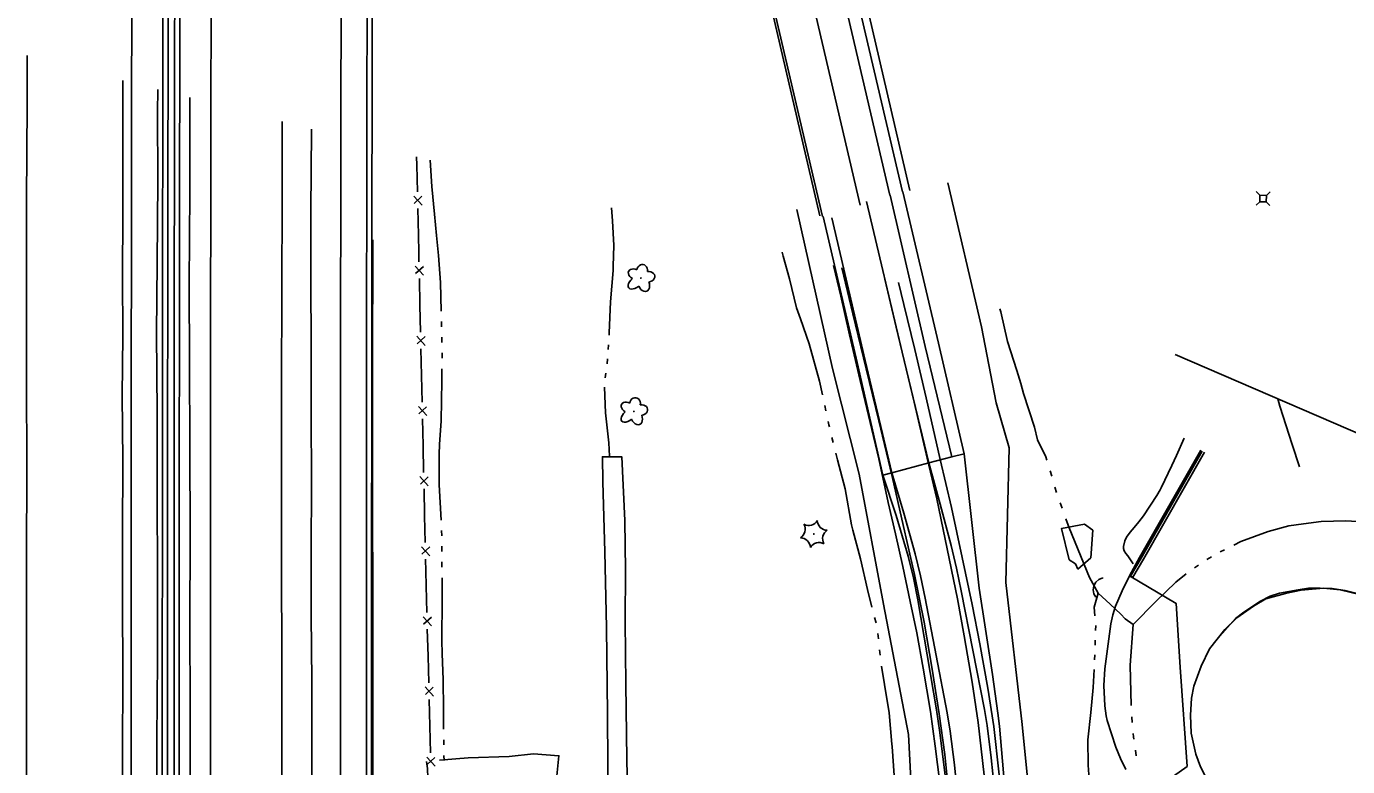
# Model space of a CAD drawing. Extents: x 588843 to 2552415, y 180129 to 269402.
# Drawn here: x 593959 to 594467, y 185872 to 186156 of the extents above; entities that cross this region are included whole.
import ezdxf

# ---------------------------------------------------------------- set-up
doc = ezdxf.new("R2010")
doc.units = 0
for name, color, linetype in [('Default', 7, 'Continuous'), ('E_AREA', 7, 'Continuous'), ('E_DRN_RipRap', 7, 'Continuous'), ('E_FEN_P', 7, 'Continuous'), ('E_LAND_Vegetation', 7, 'Continuous'), ('E_MAP_Limits', 7, 'Continuous'), ('E_MISCPROP_Planter', 7, 'Continuous'), ('E_RDWY', 7, 'Continuous'), ('E_RDWY_AsphConc', 7, 'Continuous'), ('E_RDWY_BarrierConc', 7, 'Continuous'), ('E_RDWY_C_and_G', 7, 'Continuous'), ('E_RDWY_Gravel', 7, 'Continuous'), ('E_RDWY_PavtEdge', 7, 'Continuous'), ('E_STRUCT', 7, 'Continuous'), ('E_STRUCT_Joint', 7, 'Continuous'), ('E_UTL_AG_Bold', 7, 'Continuous'), ('E_WTR_P', 7, 'Continuous'), ('P_RDWY_BarrierConc', 7, 'Continuous'), ('P_RDWY_LaneEdge', 7, 'Continuous'), ('P_RDWY_PavtEdge', 7, 'Continuous'), ('P_RDWY_ShldAgg', 7, 'Continuous'), ('P_RDWY_ShldPaved', 7, 'Continuous')]:
    doc.layers.add(name, color=color, linetype=linetype)

# ---------------------------------------------------------------- blocks, each defined once
blk = doc.blocks.new('PED')
at = {"layer": 'Default'}
for p, q in [((-2.5, 2.5), (-5.3, 5.3)), ((2.5, 2.5), (5.3, 5.3)), ((-2.5, -2.5), (-5.3, -5.3)), ((2.5, -2.5), (5.3, -5.3))]:
    blk.add_line(p, q, dxfattribs=at)
blk.add_lwpolyline([(-2.5, -2.5), (2.5, -2.5), (2.5, 2.5), (-2.5, 2.5)], close=True, dxfattribs=at)
blk = doc.blocks.new('DTRE_4')
at = {"layer": 'E_LAND_Vegetation'}
blk.add_circle((-0.6, 0), 0.601, dxfattribs=at)
for centre, major_axis, ratio in [((-6.1, 17.5), (4.5, -16.3), 0.782863), ((-19.3, 0.5), (16.2, -0.4), 0.832022), ((13.3, 9), (-17.3, -9.6), 0.691916), ((-8.2, -17.2), (5.9, 15.9), 0.716896), ((11.6, -12.2), (-16.4, 15), 0.560249)]:
    blk.add_ellipse(centre, major_axis=major_axis, ratio=ratio, start_param=1.570796, end_param=4.712389, dxfattribs=at)
blk = doc.blocks.new('CTRE_4')
at = {"layer": 'E_LAND_Vegetation'}
blk.add_circle((0, 0), 0.733, dxfattribs=at)
for centre, start, end in [((-45.4, -19.3), 340.2113, 65.9762), ((-39.3, 29.4), 280.2067, 5.9716), ((5.9, 49), 220.2113, 305.9762), ((45.4, 19.3), 160.2113, 245.9762), ((-5.9, -49), 40.2113, 125.9762), ((39.5, -29.6), 100.2511, 185.9272)]:
    blk.add_arc(centre, 25.8, start, end, dxfattribs=at)

msp = doc.modelspace()

# ---------------------------------------------------------------- linework, layer by layer
at = {"layer": 'E_AREA'}
msp.add_lwpolyline([(594184.55, 185815.05), (594183.08, 185815.03), (594182.48, 185853.37), (594182.16, 185891.99), (594181.73, 185925.3), (594181.17, 185954.3), (594180.32, 185981.29), (594180.18, 185990.94), (594187.61, 185990.93), (594188.86, 185966.43), (594189.07, 185947.36), (594188.94, 185927.54), (594189.25, 185903.49), (594189.55, 185874.61), (594190.24, 185843.6), (594190.34, 185814.77), (594189.16, 185814.75)], dxfattribs=at)
at = {"layer": 'E_DRN_RipRap'}
msp.add_lwpolyline([(594363, 185947.73), (594368.11, 185952.11), (594368.87, 185962.65), (594365.68, 185964.96), (594356.72, 185963.29), (594359.73, 185951.3), (594362.17, 185949.69)], close=True, dxfattribs=at)
msp.add_lwpolyline([(594112.48, 185873.68), (594112.89, 185871.02), (594113.1, 185867.43), (594112.61, 185864.78), (594127.38, 185863.84), (594145.28, 185864.4), (594154.19, 185863.74), (594162.26, 185864.38), (594163.49, 185875.95), (594153.67, 185876.61), (594144.29, 185875.66), (594128.58, 185875.15), (594117.6, 185874.19)], dxfattribs=at)
at = {"layer": 'E_FEN_P'}
for p, q in [((594107.62, 186091.23), (594110.83, 186087.71)), ((594110.75, 186091.14), (594107.75, 186088.37)), ((594108.24, 186064.25), (594111.45, 186060.73)), ((594111.37, 186064.16), (594108.37, 186061.39)), ((594108.84, 186037.27), (594112.05, 186033.75)), ((594111.97, 186037.18), (594108.97, 186034.41)), ((594109.44, 186010.29), (594112.64, 186006.77)), ((594112.57, 186010.2), (594109.57, 186007.43)), ((594110.04, 185983.31), (594113.24, 185979.79)), ((594113.17, 185983.22), (594110.17, 185980.45)), ((594110.64, 185956.33), (594113.84, 185952.81)), ((594113.77, 185956.24), (594110.77, 185953.47)), ((594111.29, 185929.35), (594114.51, 185925.84)), ((594114.42, 185929.27), (594111.43, 185926.49)), ((594111.98, 185902.37), (594115.2, 185898.86)), ((594115.11, 185902.29), (594112.12, 185899.51)), ((594112.67, 185875.39), (594115.88, 185871.89)), ((594115.8, 185875.31), (594112.81, 185872.53))]:
    msp.add_line(p, q, dxfattribs=at)
for points in [[(594108.72, 186106.34), (594108.79, 186103.15)], [(594108.79, 186103.15), (594109.03, 186092.85)], [(594109.18, 186086.47), (594109.41, 186076.17)], [(594109.41, 186076.17), (594109.57, 186069.47), (594109.65, 186065.87)], [(594109.79, 186059.49), (594110.02, 186049.19)], [(594110.02, 186049.19), (594110.25, 186038.89)], [(594110.39, 186032.51), (594110.62, 186022.21)], [(594110.62, 186022.21), (594110.85, 186011.91)], [(594110.99, 186005.53), (594111.22, 185995.23)], [(594111.22, 185995.23), (594111.45, 185984.93)], [(594111.59, 185978.55), (594111.82, 185968.25)], [(594111.82, 185968.25), (594112.05, 185957.95)], [(594112.19, 185951.57), (594112.29, 185946.88), (594112.43, 185941.27)], [(594112.43, 185941.27), (594112.7, 185930.97)], [(594112.86, 185924.59), (594113.12, 185914.29)], [(594113.12, 185914.29), (594113.38, 185903.99)], [(594113.55, 185897.62), (594113.81, 185887.32)], [(594113.81, 185887.32), (594114.07, 185877.02)]]:
    msp.add_lwpolyline(points, dxfattribs=at)
at = {"layer": 'E_MAP_Limits'}
msp.add_lwpolyline([(594400.45, 186030.28), (594771.49, 185870.13), (595302.23, 185634.92)], dxfattribs=at)
at = {"layer": 'E_MISCPROP_Planter'}
msp.add_lwpolyline([(594404, 185998.12), (594400.99, 185991.44), (594400.99, 185991.44), (594399.18, 185987.55), (594399.18, 185987.55), (594395.12, 185979.04), (594395.12, 185979.04), (594394.69, 185978.15), (594394.69, 185978.15), (594393.48, 185976.03), (594393.48, 185976.03), (594388.28, 185968.18), (594388.28, 185968.18), (594386.56, 185965.87), (594384.67, 185963.7), (594384.67, 185963.7), (594383.13, 185961.92), (594381.78, 185959.99), (594381.78, 185959.99), (594381.13, 185958.59), (594381.13, 185958.59), (594380.66, 185956.43), (594380.66, 185956.43), (594380.68, 185955.6), (594380.92, 185954.8), (594380.92, 185954.8), (594381.53, 185953.76), (594382.33, 185952.86), (594382.33, 185952.86), (594384.37, 185949.75)], dxfattribs=at)
at = {"layer": 'E_RDWY'}
for points in [[(593959.3, 185642.07), (593959.16, 185655.66), (593958.95, 185711.62), (593958.86, 185745.19), (593958.74, 185780.52), (593958.78, 185812.97), (593958.77, 185848.82), (593958.71, 185881.07), (593958.69, 185916.44), (593958.71, 185953.07), (593958.76, 185985.26), (593958.66, 186022.22), (593958.67, 186054.7), (593958.69, 186089.53), (593958.96, 186126.59), (593958.97, 186145.28)], [(593995.5, 185626.87), (593995.63, 185653.87), (593995.73, 185681.63), (593995.69, 185711.5), (593995.66, 185737.97), (593995.76, 185768.54), (593995.76, 185792.56), (593995.67, 185822.87), (593995.77, 185848.12), (593995.64, 185877.81), (593995.77, 185906.27), (593995.66, 185936.63), (593995.63, 185960.91), (593995.71, 185989.51), (593995.53, 186014.49), (593995.69, 186037.4), (593995.66, 186060.5), (593995.68, 186084.25), (593995.72, 186110.68), (593995.77, 186135.67)], [(594021.79, 185615.43), (594021.75, 185642.51), (594021.79, 185680.23), (594021.64, 185718.17), (594021.59, 185744.33), (594021.5, 185772.77), (594021.62, 185807.36), (594021.45, 185835.4), (594021.62, 185866.87), (594021.6, 185895.17), (594021.57, 185926.11), (594021.61, 185960.68), (594021.47, 185994.92), (594021.41, 186026.92), (594021.31, 186057.33), (594021.47, 186092.67), (594021.49, 186129.13)], [(594057.6, 185599.99), (594057.84, 185627.31), (594057.71, 185653.59), (594057.36, 185729.28), (594057.31, 185765.88), (594057.35, 185798.26), (594057.15, 185839.82), (594056.9, 185876.82), (594056.92, 185913.24), (594056.81, 185948.68), (594056.8, 185989.22), (594056.78, 186018.75), (594056.93, 186054.65), (594057.02, 186090.76), (594057, 186119.86)], [(594313.19, 185863.56), (594311.85, 185876.43), (594309.7, 185892.08), (594307.08, 185909.22), (594303.9, 185927.33), (594300.21, 185945.58), (594296.06, 185964.09), (594291.62, 185983.32), (594286.52, 186004.73), (594281.6, 186024.74), (594276.48, 186045.97), (594272.23, 186063.61)], [(594324.17, 185682.16), (594325.63, 185696.1), (594327.06, 185709.65), (594328.41, 185722.6), (594329.84, 185740.85), (594330.72, 185760.06), (594331.14, 185784.99), (594331.05, 185804.48), (594330.65, 185822.65), (594329.6, 185839.87), (594328.47, 185853.26), (594327.07, 185868.5), (594324.68, 185888.72), (594322.39, 185904.29), (594319.39, 185922.01), (594316.84, 185936.3), (594312.06, 185959.24), (594308.86, 185974.75), (594305.12, 185990.37), (594300.05, 186011.89), (594293.22, 186040.84), (594288.78, 186059.3)], [(594416.65, 185920.81), (594423.75, 185928.68), (594426.97, 185931.2), (594433.34, 185935.42), (594437.1, 185937.3), (594440.62, 185938.49), (594447.82, 185939.77), (594451.81, 185940.37), (594456.3, 185940.4), (594460.83, 185940.29), (594465.91, 185939.5)], [(594442.86, 185938.28), (594448.98, 185939.62), (594457.57, 185940.37), (594463.91, 185939.71), (594471.42, 185937.9)], [(594507.27, 185885.02), (594504.97, 185898.03), (594502.52, 185906.51), (594497.8, 185917.53), (594492.28, 185925.37), (594487.48, 185930.24), (594481.84, 185933.61), (594472.54, 185937.76), (594465.91, 185939.5)], [(594442.94, 185938.29), (594435.35, 185936.23), (594430.57, 185933.5), (594424.16, 185928.98), (594419.59, 185924.46), (594413.77, 185917.01), (594410.44, 185910.38), (594407.72, 185902.66), (594406.8, 185898.01), (594406.39, 185891.58), (594406.66, 185884.64), (594408.44, 185876.55), (594410.21, 185871.64), (594413.31, 185865.64), (594416.86, 185859.81), (594420.54, 185855.48), (594425.09, 185851), (594429.85, 185847.59), (594444.18, 185840.42)]]:
    msp.add_lwpolyline(points, dxfattribs=at)
at = {"layer": 'E_RDWY_AsphConc'}
for points in [[(594288.07, 185983.89), (594291.5, 185984.78), (594305.72, 185988.54), (594314.58, 185990.9), (594319.33, 185992.03), (594309.44, 186034.64), (594295.78, 186092.83)], [(594288.07, 185983.89), (594278.17, 186027.22), (594265.06, 186083.32)], [(594336.66, 185843.99), (594332.9, 185887.32), (594332.9, 185887.32), (594332.33, 185892.32), (594332.33, 185892.32), (594330.21, 185907.13), (594330.21, 185907.13), (594325.09, 185940.38), (594319.33, 185992.03)], [(594311.99, 185868.33), (594310, 185884.84), (594310, 185884.84), (594308.71, 185893.65), (594308.71, 185893.65), (594301.56, 185935.95), (594301.56, 185935.95), (594299.88, 185944.37), (594297.77, 185952.69), (594297.77, 185952.69), (594293.13, 185968.36), (594288.07, 185983.89), (594288.07, 185983.89)], [(594369.93, 185936.88), (594369.23, 185938.23), (594368.99, 185939.72), (594369.22, 185941.22), (594369.22, 185941.22), (594369.98, 185942.67), (594371.18, 185943.78), (594372.69, 185944.42), (594372.69, 185944.42)], [(594381.49, 185870.66), (594379.44, 185874.88), (594377.73, 185879.26), (594377.73, 185879.26), (594374.34, 185889.48), (594374.34, 185889.48), (594373.9, 185891.27), (594373.9, 185891.27), (594373.42, 185895.07), (594373.42, 185895.07), (594373.12, 185902.9), (594373.12, 185902.9), (594373.45, 185909.31), (594373.45, 185909.31), (594375.77, 185926.62), (594375.77, 185926.62), (594376.51, 185930.08), (594377.6, 185933.45), (594377.6, 185933.45), (594380.08, 185939.37), (594382.9, 185945.14), (594382.9, 185945.14)], [(594388.24, 185859.65), (594389.35, 185860.67), (594405.1, 185871.81), (594402.44, 185910.04), (594400.83, 185934.51), (594382.9, 185945.14)]]:
    msp.add_lwpolyline(points, dxfattribs=at)
at = {"layer": 'E_RDWY_BarrierConc'}
msp.add_lwpolyline([(594092.41, 185646.59), (594092.23, 185666.33), (594091.89, 185724.73), (594091.96, 185748.56), (594091.86, 185797.61), (594091.91, 185841.47), (594091.93, 185867.8), (594091.87, 185930.74), (594091.81, 185977.86), (594091.82, 186024.62), (594091.91, 186074.39)], dxfattribs=at)
at = {"layer": 'E_RDWY_C_and_G'}
for points in [[(594382.9, 185945.14), (594386.77, 185952.22), (594410.39, 185993.46)], [(594383.37, 185945.02), (594387.41, 185951.89), (594410.89, 185993.1)], [(594384.24, 185944.59), (594388.38, 185951.59), (594411.73, 185992.7)], [(594384.24, 185944.59), (594383.37, 185945.02), (594382.9, 185945.14)]]:
    msp.add_lwpolyline(points, dxfattribs=at)
at = {"layer": 'E_RDWY_Gravel'}
for points in [[(594303.67, 185543.21), (594315.42, 185575.19), (594328.72, 185621.05), (594339.34, 185675.01), (594344.82, 185731.08), (594346, 185780.82), (594347.01, 185834), (594341.7, 185887.89), (594335.33, 185942.61), (594336.62, 185994.39), (594331.61, 186011.74), (594326.07, 186040.96), (594313.1, 186096.24)], [(594219.98, 185483.23), (594225.88, 185478.25), (594235.55, 185483.6), (594242.27, 185495.24), (594260.56, 185538.25), (594266.9, 185556.83), (594275.61, 185583.63), (594290, 185631.68), (594301.4, 185683.27), (594305.51, 185734.14), (594304.66, 185786.05), (594300.56, 185834.6), (594297.92, 185884.09), (594288.32, 185934.22), (594278.96, 185984.3), (594268.73, 186024.87), (594254.98, 186086.09)], [(594309.95, 185865.46), (594308.24, 185879.59), (594306.35, 185892.99), (594303.62, 185909.61), (594301.18, 185923.26), (594298.52, 185935.32), (594295.75, 185948.72), (594292.92, 185961.31), (594290.15, 185973.29), (594286.47, 185990.11), (594283.18, 186004.08), (594279.3, 186020.25), (594275.26, 186037.89), (594271.93, 186052.76), (594269.03, 186064.45)], [(594328.46, 185681.03), (594330.19, 185698.34), (594332.59, 185717.28), (594333.97, 185730.8), (594334.91, 185743.24), (594335.71, 185757.61), (594336.42, 185771.29), (594336.89, 185787.69), (594336.91, 185803.53), (594336.69, 185819.42), (594335.88, 185833.34), (594334.6, 185851.64), (594332.67, 185869.72), (594330.76, 185887.16), (594328.42, 185901.87), (594325.39, 185918.92), (594322.37, 185934.15), (594318.59, 185952.22), (594314.41, 185971.38), (594310.05, 185989.92), (594304.68, 186013.57), (594300.36, 186032.22), (594296.1, 186049.52), (594294.08, 186057.9)]]:
    msp.add_lwpolyline(points, dxfattribs=at)
at = {"layer": 'E_RDWY_PavtEdge'}
for points in [[(594330.98, 185862.78), (594329.78, 185875.17), (594328.19, 185887.51), (594328.19, 185887.51), (594327.13, 185893.75), (594327.13, 185893.75), (594318.24, 185939.35), (594318.24, 185939.35), (594316.38, 185948.12), (594314.29, 185956.84), (594314.29, 185956.84), (594310.12, 185972.72), (594305.72, 185988.54), (594305.72, 185988.54), (594295.46, 186031.12), (594281.8, 186089.09)], [(594316.95, 185859.42), (594315.61, 185872.41), (594313.93, 185885.37), (594313.93, 185885.37), (594312.76, 185892.42), (594312.76, 185892.42), (594304.37, 185936.52), (594304.37, 185936.52), (594302.56, 185945.07), (594300.45, 185953.55), (594300.45, 185953.55), (594296.12, 185969.21), (594291.5, 185984.78), (594291.5, 185984.78), (594281.21, 186027.91), (594268.41, 186082.82)]]:
    msp.add_lwpolyline(points, dxfattribs=at)
at = {"layer": 'E_STRUCT'}
for points in [[(594007.48, 185621.74), (594007.8, 185644.98), (594007.83, 185671.26), (594007.95, 185698.3), (594007.95, 185728.35), (594008.47, 185758.75), (594008.65, 185791.93), (594008.59, 185821.62), (594008.66, 185847.79), (594008.8, 185881.99), (594009.05, 185912.79), (594009.1, 185945.13), (594008.95, 185976.13), (594008.95, 186007.86), (594008.75, 186038.52), (594008.94, 186065.49), (594009.16, 186097.12), (594009.12, 186123.45), (594009.19, 186132.22)], [(594069.19, 185604.81), (594068.28, 185612.73), (594068.5, 185631), (594068.67, 185650.93), (594068.6, 185675.04), (594068.35, 185705.19), (594068.27, 185731.53), (594068.37, 185758.91), (594068.4, 185785.63), (594068.35, 185808.1), (594068.43, 185831.75), (594068.32, 185856.13), (594068.38, 185877.98), (594068.43, 185904.62), (594068.19, 185930), (594068.17, 185953.26), (594068.3, 185981.89), (594068.16, 186006.49), (594068.19, 186032.08), (594068.05, 186060.08), (594068.09, 186085.41), (594068.35, 186116.48), (594068.36, 186116.92)]]:
    msp.add_lwpolyline(points, dxfattribs=at)
at = {"layer": 'E_STRUCT_Joint'}
msp.add_lwpolyline([(594314.58, 185990.9), (594304.38, 186033.33), (594290.84, 186091.59)], dxfattribs=at)
at = {"layer": 'E_WTR_P'}
for points in [[(594113.93, 186104.96), (594114.6, 186094.87), (594115.56, 186084.25), (594116.37, 186076.02)], [(594183.67, 186086.68), (594184.08, 186081.67), (594184.61, 186072.25), (594184.33, 186064.23)], [(594116.37, 186076.02), (594117.12, 186068.38), (594117.94, 186057.96), (594118.16, 186046.93)], [(594249.35, 186069.67), (594249.75, 186068.08), (594252.21, 186059.4), (594254.9, 186048.21), (594256.38, 186043.93)], [(594184.33, 186064.23), (594184.28, 186062.62), (594183.26, 186050.48), (594182.83, 186038.63), (594182.77, 186037.71)], [(594341.09, 186019.06), (594339.62, 186024.16), (594335.95, 186035.32), (594333.39, 186046.62), (594333.04, 186047.78)], [(594118.27, 186042.91), (594118.33, 186040.9)], [(594256.38, 186043.93), (594259.71, 186034.31), (594263.74, 186020.02), (594264.86, 186014.77)], [(594118.44, 186036.88), (594118.5, 186034.87)], [(594118.55, 186030.85), (594118.53, 186028.84)], [(594182.54, 186034.05), (594182.42, 186032.22)], [(594182.18, 186028.56), (594182.06, 186026.73)], [(594118.48, 186024.81), (594118.42, 186020.13), (594118.14, 186004.76), (594117.6, 185995.67)], [(594181.51, 186023.11), (594181.22, 186021.31)], [(594181.05, 186017.66), (594181.39, 186007.85), (594182.62, 185996.23), (594182.97, 185991.16)], [(594351.18, 185989.61), (594350.79, 185990.93), (594347.57, 185997.5), (594346.39, 186002.35), (594342.2, 186015.21), (594341.09, 186019.06)], [(594265.74, 186010.67), (594266.18, 186008.62)], [(594439.95, 186013.23), (594440.8, 186010.34), (594445.51, 185995.68), (594448.26, 185987.01)], [(594267.06, 186004.52), (594267.34, 186003.24), (594267.52, 186002.47)], [(594117.6, 185995.67), (594117.38, 185991.93), (594117.37, 185980.11), (594118.21, 185966.54)], [(594268.5, 185998.4), (594268.98, 185996.36)], [(594269.95, 185992.28), (594270.57, 185989.69), (594273.55, 185978.63), (594275.98, 185964.81), (594276.56, 185962.64)], [(594353, 185983.41), (594352.39, 185985.48)], [(594354.82, 185977.22), (594354.21, 185979.28)], [(594357.03, 185971.15), (594356.29, 185973.17)], [(594370.89, 185938.51), (594367.49, 185944.45), (594359.78, 185963.62), (594358.51, 185967.1)], [(594423.02, 185956.92), (594425.81, 185958.31), (594436.24, 185962.19), (594444.22, 185964.31), (594449.85, 185965.12)], [(594449.86, 185965.12), (594456.6, 185966.09), (594466.19, 185966.31), (594474.84, 185965.78), (594477.92, 185965.27)], [(594118.36, 185962.52), (594118.38, 185960.51)], [(594276.56, 185962.64), (594279.47, 185951.65), (594282.12, 185939.81), (594283.86, 185933.14)], [(594118.41, 185956.49), (594118.43, 185954.48)], [(594417.8, 185954.31), (594419.54, 185955.18)], [(594118.47, 185950.46), (594118.48, 185948.97), (594118.49, 185948.45)], [(594407.89, 185948.17), (594409.49, 185949.27)], [(594412.74, 185951.4), (594414.42, 185952.39)], [(594118.53, 185944.42), (594118.63, 185936.29), (594118.39, 185920.19), (594118.56, 185915.26)], [(594384.34, 185926.46), (594393.12, 185935.31), (594400.78, 185942.75), (594404.74, 185945.89)], [(594369.65, 185929.7), (594369.31, 185933.14), (594370.89, 185938.51), (594375.51, 185934.23), (594379.65, 185930.4), (594381.22, 185928.6), (594384.34, 185926.46)], [(594284.91, 185929.08), (594285.44, 185927.05)], [(594369.89, 185924.1), (594369.95, 185925.97)], [(594384.34, 185926.46), (594383.14, 185910.83), (594383.52, 185895.2)], [(594286.18, 185922.94), (594286.39, 185920.85)], [(594369.71, 185918.48), (594369.77, 185920.35)], [(594118.56, 185915.26), (594118.93, 185905.18), (594119.05, 185893.79), (594119.12, 185886.12)], [(594286.8, 185916.68), (594287.01, 185914.6)], [(594369.47, 185912.87), (594369.55, 185914.74)], [(594287.57, 185910.44), (594288.7, 185903.37), (594290.56, 185892.49), (594291.52, 185880.34)], [(594366.93, 185882.09), (594368, 185892.5), (594368.99, 185902.2), (594369.3, 185909.12)], [(594383.82, 185890.89), (594384, 185888.74)], [(594384.36, 185884.44), (594384.46, 185883.22), (594384.59, 185882.29)], [(594119.15, 185882.1), (594119.17, 185880.09)], [(594291.52, 185880.34), (594291.59, 185879.49), (594292.36, 185868.33), (594294.29, 185852.5), (594294.46, 185850.1)], [(594368.4, 185852.53), (594366.98, 185872.24), (594366.93, 185882.09)], [(594119.25, 185876.07), (594119.32, 185874.06)], [(594385.2, 185878.02), (594385.51, 185875.88)]]:
    msp.add_lwpolyline(points, dxfattribs=at)
at = {"layer": 'P_RDWY_BarrierConc'}
for radius, end in [(137507.12, 180.1191305), (137505.12, 180.1191305), (137502.62, 180.1203068), (137500.62, 180.1203068), (137428.62, 180.1062505), (137426.62, 180.1062503)]:
    msp.add_arc((731518.05, 185900.98), radius, 179.769059, end, dxfattribs=at)
at = {"layer": 'P_RDWY_LaneEdge'}
msp.add_line((594279.31, 186087.65), (594203.68, 186411.76), dxfattribs=at)
at = {"layer": 'P_RDWY_PavtEdge'}
msp.add_line((594290.72, 186091.55), (594215.37, 186414.49), dxfattribs=at)
for radius, end in [(137519.12, 180.0933589), (137488.62, 180.1079179), (137438.62, 180.1079132)]:
    msp.add_arc((731518.05, 185900.98), radius, 179.769059, end, dxfattribs=at)
at = {"layer": 'P_RDWY_ShldAgg'}
for p, q in [((594298.51, 186093.37), (594223.16, 186416.31)), ((594263.81, 186083.66), (594188.1, 186408.13))]:
    msp.add_line(p, q, dxfattribs=at)
at = {"layer": 'P_RDWY_ShldPaved'}
for p, q in [((594295.57, 186092.78), (594220.23, 186415.63)), ((594264.9, 186083.36), (594189.07, 186408.35))]:
    msp.add_line(p, q, dxfattribs=at)

# ---------------------------------------------------------------- block references
at = {"layer": 'E_LAND_Vegetation', "xscale": 0.1524003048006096, "yscale": 0.1524003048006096, "rotation": -97.36026881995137}
for name, p in [('DTRE_4', (594195.03, 186059.57)), ('DTRE_4', (594192.29, 186008.31)), ('CTRE_4', (594261.55, 185961.22))]:
    msp.add_blockref(name, p, dxfattribs=at)
at = {"layer": 'E_UTL_AG_Bold', "xscale": 0.5, "yscale": 0.5, "rotation": 88.7754914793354}
msp.add_blockref('PED', (594434.31, 186090.25), dxfattribs=at)

doc.saveas('drawing.dxf')
